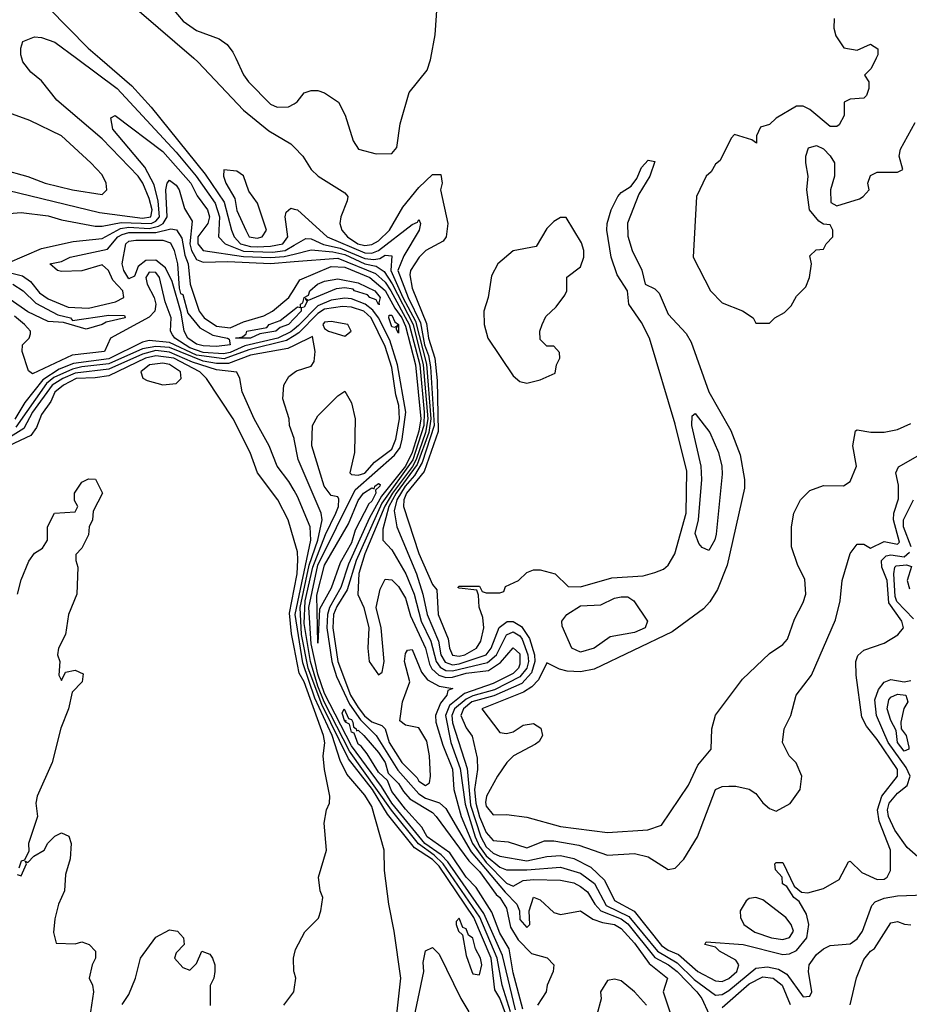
# Model space of a CAD drawing. Header units: inches. Extents: x 2380053 to 2584298, y 380219 to 546618.
# Tile 508 of 656: x 2489186 to 2491825, y 487193 to 490115. Entities that reach past the tile are written whole.
import ezdxf

# ---------------------------------------------------------------- set-up
doc = ezdxf.new("R2010")
doc.units = ezdxf.units.IN
doc.header["$MEASUREMENT"] = 0
for name, color, linetype in [('C4488', 7, 'Continuous'), ('C4489', 7, 'Continuous'), ('C4498', 7, 'Continuous'), ('C4499', 7, 'Continuous')]:
    doc.layers.add(name, color=color, linetype=linetype)

msp = doc.modelspace()

# ---------------------------------------------------------------- linework, layer by layer
at = {"layer": 'C4488', "color": 2}
for points, elevation in [([(2488759.8, 490000), (2488758, 489970), (2488778.2, 489870), (2488786, 489710), (2488790, 489684.4), (2488810, 489654), (2488850, 489628.2), (2488950, 489597.1), (2489010, 489593), (2489089.6, 489610.4), (2489150, 489608.7), (2489422.5, 489542.5), (2489550, 489525.3), (2489574.5, 489530), (2489578.3, 489550), (2489570, 489584.5), (2489550.7, 489630), (2489536.8, 489650), (2489430, 489761.3), (2489296.2, 489876.2), (2489250, 489933.2), (2489218.6, 489958.6), (2489195.3, 489990), (2489192, 490000)], 18), ([(2489354.3, 490000), (2489474.9, 489910), (2489650, 489722), (2489709.4, 489650), (2489765.5, 489570), (2489778.1, 489530), (2489776, 489470), (2489794.9, 489450), (2489850, 489427.4), (2489935.7, 489424.3), (2489973.5, 489430), (2490000, 489445.5)], 18), ([(2489423.7, 490000), (2489518.7, 489918.7), (2489575.5, 489855.5), (2489736.1, 489656.1), (2489792.7, 489572.7), (2489813.8, 489490), (2489822, 489470), (2489841.2, 489450), (2489870, 489441.4), (2489890, 489441), (2489930, 489442.4), (2489966, 489450), (2489980.9, 489470), (2489973.6, 489530), (2489976.6, 489543.4), (2489990, 489554.9), (2490000, 489552.6)], 22), ([(2489702.4, 490000), (2489714, 489990), (2489850, 489846), (2489924.4, 489784.4), (2489990, 489746), (2490000, 489736)], 26), ([(2489826.6, 490000), (2489850, 489951), (2489864.9, 489930), (2489930, 489864.4), (2489950, 489855.5), (2489983.7, 489856.3), (2490000, 489865.4)], 30), ([(2489130, 489537.1), (2489190, 489542.6), (2489270, 489532.9), (2489310, 489520.3), (2489410, 489502), (2489430, 489501.8), (2489486.7, 489513.3), (2489576, 489510), (2489590, 489517.2), (2489600.4, 489530), (2489596.4, 489576.4), (2489584.3, 489624.3), (2489557, 489677), (2489462.4, 489790), (2489456.4, 489823.6), (2489469.3, 489830.7), (2489610, 489723.2), (2489693.2, 489630), (2489712, 489592), (2489743.2, 489550), (2489749.2, 489530), (2489743.6, 489510), (2489714.5, 489470), (2489714.7, 489450), (2489730, 489430.2), (2489850, 489412.3), (2489930, 489408.8), (2489970, 489411.8), (2490000, 489419.3)], 14), ([(2489150, 489392.2), (2489250, 489435.3), (2489344, 489456), (2489430, 489465.5), (2489484.6, 489495.4), (2489510, 489498.6), (2489570, 489495.5), (2489597.9, 489502.1), (2489611.6, 489510), (2489623.6, 489530), (2489619.7, 489610), (2489622.9, 489630), (2489630, 489638), (2489650, 489623.8), (2489658.9, 489610), (2489674.3, 489554.3), (2489697.1, 489517.1), (2489690.1, 489450), (2489695.1, 489430), (2489710, 489403.2), (2489730, 489395.2), (2489803.1, 489396.9), (2489930, 489391), (2490000, 489396.7)], 10), ([(2489130.6, 489370.6), (2489194.5, 489354.5), (2489217.9, 489337.9), (2489244.3, 489304.3), (2489270, 489286.7), (2489330, 489261.9), (2489390, 489258.7), (2489470, 489277.8), (2489494.6, 489290), (2489491.6, 489310), (2489462, 489342), (2489449.4, 489370), (2489430, 489387), (2489370, 489369.5), (2489310, 489367.6), (2489298, 489370), (2489275.3, 489390), (2489310, 489397.1), (2489335.3, 489410), (2489446.1, 489433.9), (2489477.1, 489470), (2489490, 489477.5), (2489510, 489482.8), (2489590, 489483.3), (2489633.8, 489493.8), (2489651, 489491), (2489666.3, 489466.3), (2489675.9, 489415.9), (2489685.7, 489390), (2489691.8, 489330), (2489718.5, 489250), (2489733, 489230), (2489770, 489204.8), (2489810, 489200.4), (2489850, 489218.5), (2489910, 489235.6), (2489935.4, 489250), (2489984, 489290), (2490000, 489315.4)], 6), ([(2490000, 489196.4), (2489990, 489188.5), (2489951.3, 489170), (2489853.2, 489146.8), (2489810, 489127.2), (2489790, 489123), (2489730, 489127.4), (2489690, 489141.1), (2489646, 489170), (2489639.1, 489179.1), (2489632.8, 489190), (2489634.9, 489230), (2489617.5, 489277.5), (2489600.2, 489350), (2489590, 489364.8), (2489570, 489365.7), (2489560.2, 489350), (2489563.5, 489330), (2489584.7, 489290), (2489589.4, 489270), (2489586.7, 489250), (2489570, 489231.7), (2489455.5, 489170), (2489437.1, 489130), (2489341, 489119), (2489223.6, 489063.6), (2489212.3, 489072.3), (2489193.2, 489130), (2489194, 489150), (2489214, 489170), (2489217.5, 489182.5), (2489218, 489190), (2489199.6, 489210), (2489170, 489234.8)], 6), ([(2489165.5, 489330), (2489196.5, 489310), (2489233.7, 489273.7), (2489299.1, 489239.1), (2489336, 489230), (2489342, 489222), (2489450, 489237.7), (2489497.1, 489237.1), (2489499.1, 489230), (2489442.6, 489217.4), (2489430, 489209.8), (2489383.4, 489196.6), (2489316, 489216), (2489270, 489218.9), (2489210, 489247.6), (2489114.3, 489314.3)], 2), ([(2490000, 489228.1), (2489983.1, 489210), (2489958.9, 489201.1), (2489945.5, 489190), (2489898, 489182), (2489870, 489169.5), (2489826, 489170), (2489846.3, 489173.7), (2489857.5, 489182.5), (2489859.3, 489190), (2489918.6, 489201.4), (2489926, 489210), (2489958.2, 489221.8), (2490000, 489255)], 2), ([(2490000, 489176.7), (2489977.4, 489162.6), (2489865.4, 489134.6), (2489792, 489108), (2489710, 489119), (2489630, 489156.7), (2489570, 489162.6), (2489550, 489157.3), (2489450, 489108.4), (2489345.4, 489094.6), (2489302.6, 489077.4), (2489254, 489046), (2489200.9, 488979.1), (2489171, 488929)], 10), ([(2490000, 488717.1), (2489984.6, 488744.6), (2489949.7, 488790), (2489926.3, 488850), (2489881.3, 488930), (2489846, 489010), (2489839.3, 489050), (2489830, 489068.7), (2489770, 489075.3), (2489698, 489098.1), (2489630, 489128.5), (2489590, 489132.5), (2489550, 489122.4), (2489450, 489077.8), (2489350, 489065.8), (2489313.4, 489050), (2489281.8, 489030), (2489223.9, 488950), (2489198, 488902), (2489114.5, 488850)], 18), ([(2490000, 489147.7), (2489981.4, 489138.6), (2489870, 489118.7), (2489805.2, 489094.8), (2489770, 489094.4), (2489730, 489101.7), (2489630, 489141.5), (2489590, 489145.2), (2489550, 489137.8), (2489450, 489093), (2489370, 489085), (2489342.2, 489077.8), (2489287.5, 489052.5), (2489265.2, 489034.8), (2489174.2, 488905.8)], 14), ([(2490000, 488569.6), (2489982.4, 488630), (2489951.3, 488690), (2489891.5, 488770), (2489869.7, 488830), (2489818.9, 488930), (2489739.7, 489050), (2489719.7, 489070), (2489643.1, 489110), (2489590, 489117.6), (2489558.5, 489110), (2489450, 489058), (2489410, 489051.5), (2489353.4, 489050), (2489315.6, 489030), (2489290, 489009.6), (2489278.6, 488981.4), (2489250, 488942.9), (2489235.1, 488904.9), (2489219, 488881), (2489153.4, 488850)], 22), ([(2490000, 488871.5), (2489986, 488910), (2489985.2, 488930), (2489966, 488990), (2489969.5, 489030), (2489983.9, 489056.1), (2490000, 489067.7)], 14), ([(2489179.3, 488410), (2489190, 488452), (2489212.5, 488507.5), (2489230, 488532), (2489253.2, 488546.8), (2489268, 488570), (2489268.7, 488610), (2489288.7, 488650), (2489350, 488654), (2489358, 488670), (2489348, 488688), (2489348.7, 488710), (2489370, 488742), (2489390, 488752), (2489411.1, 488751.1), (2489431.3, 488710), (2489403.6, 488656.4), (2489402, 488630), (2489392, 488610), (2489390, 488586), (2489370, 488546), (2489352.7, 488527.3), (2489352, 488510), (2489358, 488490), (2489354.8, 488410), (2489330.8, 488350), (2489322, 488290), (2489301, 488250), (2489298, 488230), (2489304.7, 488210), (2489302, 488170), (2489310, 488154), (2489322, 488178), (2489350, 488184.7), (2489373.7, 488173.7), (2489370.8, 488150), (2489341, 488119), (2489330.7, 488070), (2489307.5, 488012.5), (2489282, 487910), (2489237.3, 487810), (2489234, 487790), (2489238.8, 487750), (2489212, 487670), (2489212.7, 487647.3), (2489199.6, 487620.4), (2489190, 487618), (2489183.6, 487596.4)], 22), ([(2490000, 488252.6), (2489992.3, 488292.3), (2489986.3, 488353.7), (2490000, 488424.7)], 22), ([(2489178, 487578), (2489190, 487574), (2489206, 487610), (2489202, 487618), (2489210, 487614), (2489227.3, 487632.7), (2489258, 487650), (2489268.9, 487671.1), (2489290, 487692), (2489310, 487702), (2489332, 487692), (2489338, 487670), (2489335.3, 487624.7), (2489322, 487578), (2489318.8, 487530), (2489301, 487490), (2489290, 487446), (2489286, 487406), (2489294, 487374), (2489350, 487372), (2489370, 487378), (2489392, 487370), (2489410.7, 487350.7), (2489411, 487330), (2489401, 487310), (2489392, 487270), (2489402, 487250), (2489404.7, 487230), (2489396, 487170)], 22), ([(2489490, 487192), (2489510, 487222), (2489529.2, 487270), (2489544, 487330), (2489590, 487392), (2489630, 487414), (2489654, 487410), (2489672, 487390), (2489674, 487370), (2489650, 487346), (2489644.7, 487330), (2489670, 487302), (2489690, 487294), (2489710, 487314), (2489726, 487350), (2489750, 487342), (2489758, 487330), (2489764.7, 487310), (2489764.7, 487290), (2489762, 487270), (2489751.3, 487248.7), (2489750.7, 487189.3)], 22), ([(2490000, 487287.7), (2489999.3, 487290), (2489998, 487330), (2490000, 487338.4)], 22), ([(2489969.3, 487190), (2489999, 487230), (2490000, 487236.4)], 22)]:
    msp.add_lwpolyline(points, dxfattribs=dict(at, elevation=elevation))
for points, elevation in [([(2488810, 489996.9), (2488789.4, 489990.6), (2488779.7, 489970), (2488779.8, 489950), (2488801.1, 489861.1), (2488807.3, 489770), (2488830, 489734), (2488870, 489717.3), (2488950, 489713), (2489053, 489693), (2489210, 489648.9), (2489261, 489630), (2489342, 489610), (2489430, 489596), (2489444, 489610), (2489442.7, 489630), (2489430, 489654), (2489397.2, 489690), (2489309.3, 489770), (2489215.6, 489815.6), (2489068.5, 489868.5), (2488975.3, 489910), (2488850, 489969.5), (2488829.7, 489989.7)], 22), ([(2489791.1, 489668.9), (2489790.6, 489650), (2489797.4, 489630), (2489823.7, 489583.7), (2489830, 489548), (2489856.4, 489490), (2489867, 489470), (2489890, 489466.7), (2489905.2, 489470), (2489918, 489490), (2489891.6, 489570), (2489866, 489606), (2489850, 489651.8), (2489830, 489665.6)], 26), ([(2489770, 489144.9), (2489730, 489147.2), (2489710, 489151.3), (2489684.8, 489170), (2489673.7, 489190), (2489664.5, 489244.5), (2489638, 489338), (2489618.6, 489378.6), (2489590, 489400.9), (2489560.4, 489399.6), (2489537.3, 489382.7), (2489526, 489354), (2489510, 489346), (2489495.1, 489370), (2489489.8, 489390), (2489500.4, 489450), (2489510, 489457.6), (2489530, 489460.2), (2489610, 489460.8), (2489632.9, 489452.9), (2489644.2, 489430), (2489654.3, 489390), (2489658.4, 489318.4), (2489662.4, 489302.4), (2489670, 489299.1), (2489684.2, 489244.2), (2489720.3, 489200.3), (2489758.3, 489178.3), (2489802, 489170), (2489806.8, 489166.8), (2489810, 489149.9)], 2), ([(2489610, 489095.2), (2489570.7, 489090), (2489544.9, 489070), (2489550.7, 489050.7), (2489564.4, 489044.4), (2489610, 489030.6), (2489650, 489034.8), (2489665.2, 489050), (2489662.4, 489070), (2489630, 489091.2)], 26)]:
    msp.add_lwpolyline(points, close=True, dxfattribs=dict(at, elevation=elevation))
at = {"layer": 'C4489', "color": 2}
for points, elevation in [([(2490000, 490304.6), (2489870, 490312.7), (2489770, 490277.2), (2489730, 490269.2), (2489690, 490252.3), (2489656, 490230), (2489636, 490210), (2489624.9, 490190), (2489627.3, 490170), (2489637.3, 490150), (2489670.8, 490110), (2489710, 490083), (2489777.5, 490057.5), (2489801.1, 490041.1), (2489818, 490018), (2489826.6, 490000)], 30), ([(2489270.8, 490150), (2489388.7, 490030), (2489423.7, 490000)], 22), ([(2489539.9, 490139.9), (2489702.4, 490000)], 26), ([(2489192, 490000), (2489188.7, 490010), (2489188.7, 490030), (2489195.3, 490050), (2489230, 490064), (2489250, 490062), (2489290, 490048), (2489354.3, 490000)], 18)]:
    msp.add_lwpolyline(points, dxfattribs=dict(at, elevation=elevation))
at = {"layer": 'C4498', "color": 2}
for points, elevation in [([(2490000, 489865.4), (2490009.4, 489870.6), (2490030, 489898), (2490050, 489904.7), (2490070, 489904.7), (2490090, 489898), (2490132, 489870), (2490151.1, 489831.1), (2490175.3, 489755.3), (2490190.9, 489730.9), (2490243.1, 489716.9), (2490290, 489718), (2490304.7, 489735.3), (2490314.8, 489805.2), (2490341.2, 489898.8), (2490395.1, 489964.9), (2490404.5, 489995.5), (2490405.3, 490000)], 30), ([(2491727, 490000), (2491712, 489970), (2491692, 489950), (2491704.7, 489930), (2491704.7, 489910), (2491698, 489890), (2491690, 489882), (2491650, 489879), (2491632, 489870), (2491632, 489830), (2491616.9, 489803.1), (2491610, 489798), (2491590, 489798), (2491530, 489848), (2491510, 489858), (2491490, 489858), (2491430, 489822), (2491410, 489804), (2491384, 489796), (2491371.3, 489770), (2491371.6, 489748.4), (2491358, 489758), (2491306.4, 489773.6), (2491296.9, 489763.1), (2491263.6, 489696.4), (2491250, 489686), (2491236.9, 489663.1), (2491222, 489650), (2491194, 489590), (2491184, 489410), (2491234.8, 489310), (2491270, 489274.8), (2491330.6, 489250.6), (2491362, 489230), (2491370, 489214), (2491410, 489214), (2491426, 489230), (2491454.6, 489245.4), (2491474.6, 489265.4), (2491490, 489294), (2491518, 489322), (2491529, 489350), (2491535.3, 489390), (2491530, 489414), (2491548.4, 489431.6), (2491570, 489434), (2491578, 489450), (2491598, 489470), (2491598, 489490), (2491590, 489506), (2491570, 489508), (2491556.4, 489516.4), (2491529, 489550), (2491521.2, 489610), (2491525.2, 489650), (2491518, 489690), (2491518, 489710), (2491526, 489734), (2491550, 489741), (2491570, 489731.3), (2491590.7, 489710.7), (2491602.8, 489690), (2491602.8, 489650), (2491591, 489610), (2491592, 489572), (2491610, 489562), (2491677.2, 489582.8), (2491688, 489590), (2491706, 489610), (2491702, 489630), (2491710, 489652), (2491730, 489662), (2491790, 489662), (2491806, 489670), (2491795.3, 489710), (2491799, 489730), (2491842, 489810)], 30), ([(2490000, 489736), (2490026, 489710), (2490050.5, 489670.5), (2490071, 489650), (2490150, 489601), (2490158.8, 489590), (2490156.8, 489576.8), (2490138.4, 489530), (2490135.8, 489510), (2490141.1, 489490), (2490158, 489470), (2490189.1, 489450), (2490210, 489445), (2490230, 489447.9), (2490250, 489458.9), (2490282.8, 489490), (2490322, 489558), (2490370, 489617.1), (2490410, 489654.8), (2490435.3, 489655.3), (2490438.8, 489630), (2490434, 489610), (2490456.3, 489510), (2490450.7, 489470), (2490442.4, 489457.6), (2490391, 489430), (2490370.7, 489410), (2490344.9, 489370), (2490342.8, 489357.2), (2490350, 489318), (2490393, 489213), (2490399, 489170), (2490417.7, 489110), (2490424.2, 489044.2), (2490427.2, 488892.8), (2490385.6, 488774.4), (2490333.5, 488710), (2490325.8, 488690), (2490324.7, 488670), (2490370, 488530.7), (2490410, 488438.8), (2490423, 488423), (2490427.3, 488350), (2490457, 488277), (2490460.7, 488250), (2490470, 488228.4), (2490490, 488226.1), (2490506.6, 488230), (2490540.5, 488250), (2490553.7, 488270), (2490562.4, 488310), (2490560.2, 488340.2), (2490548.7, 488371.3), (2490547.3, 488407.3), (2490542, 488422), (2490490, 488428), (2490486, 488430), (2490490, 488434), (2490550, 488434), (2490558, 488418), (2490570, 488414), (2490610, 488414), (2490622, 488418), (2490627.3, 488432.7), (2490666, 488450), (2490690, 488474), (2490710, 488482), (2490730, 488482), (2490774, 488470), (2490812.7, 488432.7), (2490850, 488431.3), (2490942, 488458), (2491035.9, 488464.1), (2491070, 488474), (2491095.8, 488484.2), (2491110, 488495.5), (2491129.6, 488530), (2491163.1, 488650), (2491165.3, 488774.7), (2491130, 488914), (2491054, 489170), (2491030, 489216.2), (2490993.3, 489270), (2490989.2, 489310), (2490958, 489358), (2490940.5, 489410), (2490927.4, 489490), (2490928.6, 489510), (2490940.4, 489550), (2490960.5, 489590), (2490970, 489601.6), (2490999.6, 489620.4), (2491017, 489643), (2491030, 489676), (2491050, 489698), (2491070, 489694), (2491055.5, 489650), (2491023, 489597), (2490988.9, 489511.1), (2490990, 489472), (2491003.1, 489430), (2491031.8, 489371.8), (2491041, 489330), (2491070, 489315.5), (2491083.1, 489303.1), (2491110, 489240.7), (2491163.1, 489183.1), (2491178, 489158), (2491230.4, 489010), (2491295.8, 488895.8), (2491322.9, 488822.9), (2491336.3, 488750), (2491335.9, 488724.1), (2491284.5, 488495.5), (2491256.2, 488423.8), (2491233.2, 488386.8), (2491214, 488366), (2491121.8, 488298.2), (2490890, 488187.3), (2490850, 488179.6), (2490810, 488181.3), (2490787.2, 488187.3), (2490750, 488206), (2490724.8, 488155.2), (2490705.4, 488134.6), (2490680.7, 488119.3), (2490556.3, 488070), (2490610, 487999.1), (2490630, 487996.5), (2490650, 488001.8), (2490679, 488021), (2490710, 488026.4), (2490731.9, 488011.9), (2490736.8, 487990), (2490727, 487973), (2490715.7, 487964.3), (2490650.4, 487930), (2490630.7, 487910), (2490603, 487870), (2490570.8, 487810), (2490568.1, 487791.9), (2490570, 487781), (2490590, 487754.8), (2490630, 487756.3), (2490690, 487748.2), (2490790, 487720.9), (2490930, 487703.1), (2491049.2, 487710.8), (2491090, 487724.7), (2491170, 487842.8), (2491197.6, 487902.4), (2491237.2, 487950), (2491239.3, 488010), (2491249.6, 488050.4), (2491330, 488157.3), (2491410, 488234), (2491450, 488260.7), (2491463.3, 488276.7), (2491484.2, 488335.8), (2491510, 488384.7), (2491518, 488410), (2491514.8, 488454.8), (2491494.6, 488494.6), (2491475.3, 488550), (2491475.3, 488610), (2491482, 488650), (2491502, 488690), (2491530, 488718), (2491570, 488732), (2491630, 488731.3), (2491650, 488744.7), (2491668.7, 488790), (2491657.2, 488850), (2491665.2, 488894.8), (2491670, 488898), (2491710.4, 488890.4), (2491750, 488890.3), (2491790, 488898.3), (2491830, 488916)], 26), ([(2490000, 489552.6), (2490010.2, 489550.2), (2490098, 489470), (2490210, 489422.5), (2490230, 489421.9), (2490250.3, 489429.7), (2490350, 489506.8), (2490366, 489514), (2490370, 489522), (2490374.8, 489510), (2490370.5, 489490), (2490325.8, 489414.2), (2490307.5, 489370), (2490338.4, 489290), (2490374.7, 489214.7), (2490386.9, 489150), (2490398.5, 489118.5), (2490404.4, 489084.4), (2490415, 488910), (2490379.5, 488800.5), (2490357.5, 488762.5), (2490329.5, 488730), (2490304.5, 488690), (2490296.7, 488656.7), (2490304.7, 488610), (2490362.5, 488470), (2490382.1, 488410), (2490394.4, 488350), (2490428.3, 488270), (2490435.6, 488230), (2490448, 488208), (2490470, 488200.6), (2490490, 488203.3), (2490570, 488229.5), (2490584.5, 488250), (2490608.6, 488311.4), (2490631.5, 488328.5), (2490650, 488328.7), (2490674.1, 488314.1), (2490698.2, 488278.2), (2490712.6, 488230), (2490714.1, 488210), (2490703.9, 488176.1), (2490675.1, 488144.9), (2490592, 488108), (2490526.8, 488090), (2490502.5, 488070), (2490494.4, 488050), (2490510, 488013), (2490528.5, 487988.5), (2490543.2, 487923.2), (2490544.2, 487890), (2490535.3, 487830), (2490538.7, 487790), (2490550, 487749), (2490570, 487702.3), (2490590, 487679), (2490635.3, 487675.2), (2490690, 487657), (2490742.4, 487677.6), (2490770, 487678), (2490844.7, 487664.7), (2490930, 487635.5), (2491010, 487640.3), (2491050, 487630.3), (2491110, 487592.4), (2491130, 487596.4), (2491156.1, 487623.9), (2491196.2, 487690), (2491250, 487830.7), (2491270, 487839.1), (2491290, 487840.5), (2491310, 487840.5), (2491350, 487830.8), (2491370, 487818.8), (2491390.4, 487790.4), (2491410, 487774), (2491430, 487765.5), (2491471.2, 487788.8), (2491500.9, 487830), (2491506, 487870), (2491489.3, 487909.3), (2491469, 487930), (2491449, 487970), (2491454, 488010), (2491473.2, 488050), (2491489, 488110), (2491535.3, 488170), (2491606, 488334), (2491619.5, 488390), (2491626, 488450), (2491650, 488531), (2491670, 488558), (2491690, 488558), (2491710, 488546), (2491750, 488566.3), (2491790, 488558), (2491795.5, 488564.5), (2491778, 488630), (2491779.3, 488650), (2491792.8, 488692.8), (2491793, 488733), (2491785.2, 488770), (2491792.5, 488787.5), (2491850, 488820.7)], 22), ([(2490000, 489445.5), (2490034.3, 489465.7), (2490050, 489464.1), (2490087.3, 489447.3), (2490136.7, 489436.7), (2490210, 489405.5), (2490236.7, 489403.3), (2490253.7, 489406.3), (2490270, 489415.5), (2490290, 489414.4), (2490286.5, 489370), (2490322.1, 489290), (2490359.9, 489219.9), (2490392.4, 489092.4), (2490405.4, 488930), (2490399.8, 488890), (2490364.9, 488795.1), (2490303, 488710), (2490281.2, 488670), (2490263, 488603), (2490263.1, 488570), (2490290, 488541.6), (2490331.8, 488470), (2490355.9, 488410), (2490376.8, 488330), (2490405, 488270), (2490420.9, 488210), (2490432.9, 488192.9), (2490450, 488183.3), (2490470, 488182.2), (2490573.2, 488206.8), (2490599.9, 488230), (2490630, 488288.9), (2490650, 488298.2), (2490670, 488286), (2490676.4, 488276.4), (2490693.7, 488230), (2490695.1, 488210), (2490690.1, 488190), (2490670, 488164.3), (2490593.9, 488126.1), (2490530, 488108.6), (2490510, 488098.6), (2490476, 488070), (2490468.2, 488050), (2490470, 488028.2), (2490512.9, 487892.9), (2490523.4, 487783.4), (2490554.2, 487690), (2490570, 487659.8), (2490590, 487641.3), (2490610, 487632.1), (2490690, 487618.3), (2490750, 487631.3), (2490790, 487634.4), (2490830, 487625.6), (2490880, 487600), (2490920.9, 487561), (2490950, 487500.9), (2491008.8, 487468.8), (2491090, 487367.1), (2491110, 487353.2), (2491140.7, 487340.7), (2491198, 487290), (2491250, 487262.7), (2491270, 487260.8), (2491290, 487269.2), (2491313.3, 487290), (2491319.6, 487310), (2491310, 487323.7), (2491262, 487350), (2491250, 487362), (2491218, 487370), (2491222, 487378), (2491332, 487370), (2491450, 487340.2), (2491470, 487342.7), (2491490, 487352.6), (2491521.4, 487390), (2491527.4, 487430), (2491519.8, 487459.8), (2491498, 487498), (2491482, 487510), (2491462, 487542), (2491449, 487550), (2491448, 487570), (2491428, 487592), (2491426, 487610), (2491430, 487614), (2491450, 487614), (2491483.6, 487543.6), (2491505.4, 487525.4), (2491523.5, 487523.5), (2491570, 487536.4), (2491616.6, 487563.4), (2491644.7, 487615.3), (2491650, 487618), (2491683.8, 487583.8), (2491730, 487563.1), (2491750, 487564.4), (2491759.3, 487570), (2491769.4, 487590), (2491769.6, 487650.4), (2491736, 487736), (2491730.6, 487770), (2491743.1, 487810), (2491789.8, 487870), (2491789.8, 487890), (2491730, 487978.9), (2491698.2, 488018.2), (2491684.4, 488044.4), (2491667.8, 488170), (2491666.6, 488210), (2491671.9, 488228.1), (2491690, 488244), (2491750, 488264), (2491790.9, 488289.1), (2491807.8, 488310), (2491803.1, 488330), (2491764, 488384), (2491759, 488450), (2491743.4, 488490), (2491742.2, 488510), (2491756.5, 488523.5), (2491770, 488526.3), (2491810, 488520.9), (2491825.7, 488534.3)], 18), ([(2490000, 489419.3), (2490050, 489431.7), (2490114.6, 489425.4), (2490150, 489417.8), (2490210, 489390.5), (2490243.2, 489383.2), (2490267, 489367), (2490290.5, 489330.5), (2490352.8, 489210), (2490382.5, 489090), (2490396.5, 488930), (2490389.8, 488890), (2490362, 488810), (2490351.5, 488788.5), (2490291.7, 488710), (2490268.6, 488671.4), (2490210, 488529.7), (2490191.7, 488471.7), (2490188.9, 488408.9), (2490206.8, 488370), (2490221.3, 488310), (2490218.4, 488250), (2490222.4, 488210), (2490250, 488170.8), (2490261.2, 488178.8), (2490267, 488210), (2490258, 488310), (2490243.7, 488370), (2490255.1, 488424.9), (2490270, 488454), (2490290, 488452.7), (2490310, 488432.2), (2490330, 488398.4), (2490345.5, 488345.5), (2490389.4, 488250), (2490402, 488202), (2490408.8, 488188.8), (2490429.6, 488169.6), (2490450, 488162.5), (2490470, 488164), (2490510, 488175.6), (2490576.5, 488183.5), (2490612.6, 488207.4), (2490650, 488250.4), (2490670, 488233), (2490670, 488202), (2490665.2, 488190), (2490650, 488174.8), (2490590, 488144.9), (2490505.2, 488114.8), (2490460.4, 488079.6), (2490448.9, 488050), (2490464.5, 487970), (2490492.5, 487892.5), (2490506.9, 487786.9), (2490536.7, 487690), (2490550, 487661.2), (2490570, 487633.6), (2490610, 487600.1), (2490630, 487592), (2490690, 487591.4), (2490790, 487599.7), (2490850, 487582.3), (2490891.1, 487551.1), (2490926, 487486), (2490993.1, 487453.1), (2491078.1, 487350), (2491136, 487316), (2491186.8, 487266.8), (2491250, 487220.2), (2491270, 487222.3), (2491290, 487234.2), (2491370, 487299.7), (2491404.1, 487304.1), (2491436.6, 487296.6), (2491462, 487282), (2491510, 487214.9), (2491530, 487217.3), (2491535.8, 487230), (2491526.3, 487290), (2491527.8, 487310), (2491550, 487340.7), (2491570, 487357.3), (2491590, 487366.8), (2491650, 487372.4), (2491670, 487386.7), (2491686.6, 487410), (2491714, 487486), (2491723.5, 487496.5), (2491750, 487507.4), (2491790, 487514.6), (2491870, 487518)], 14), ([(2490000, 489396.7), (2490130, 489407.4), (2490241.4, 489361.4), (2490270, 489335.3), (2490287.2, 489310), (2490341, 489210), (2490372.5, 489090), (2490385.8, 488950), (2490384.5, 488910), (2490351.7, 488808.3), (2490260.5, 488679.5), (2490183.7, 488510), (2490157.3, 488422.7), (2490126.3, 488373.7), (2490116.8, 488350), (2490115.1, 488310), (2490129.2, 488210), (2490167.5, 488110), (2490190, 488073.4), (2490208.6, 488048.6), (2490230, 488030.9), (2490260, 488020), (2490270.4, 488010.4), (2490282.3, 487970), (2490319.8, 487910), (2490365, 487865), (2490370, 487854.9), (2490390, 487842), (2490402, 487850), (2490404.2, 487870), (2490402, 487930), (2490393.7, 487973.7), (2490370, 488013.2), (2490330, 488021.3), (2490314, 488034), (2490321.4, 488090), (2490343, 488150), (2490327.8, 488210), (2490330, 488234), (2490336.4, 488243.6), (2490350, 488246), (2490378.2, 488178.2), (2490395.9, 488155.9), (2490430, 488136.5), (2490471, 488130), (2490455.9, 488124.1), (2490453.4, 488110), (2490433.7, 488086.3), (2490419.6, 488050), (2490420.3, 488030), (2490441.4, 487961.4), (2490470, 487890.6), (2490473.8, 487830), (2490495, 487750), (2490529.2, 487670), (2490570, 487613.9), (2490630, 487552.2), (2490650, 487543.1), (2490679.6, 487560.4), (2490710, 487563.2), (2490790, 487561.5), (2490830, 487553.2), (2490850, 487542.7), (2490870, 487527), (2490892.4, 487490), (2490910.1, 487470.1), (2490970, 487446.7), (2490990, 487431.9), (2491070, 487332.1), (2491111, 487310), (2491136.3, 487290), (2491194.5, 487230), (2491209.2, 487210), (2491230, 487164.9)], 10), ([(2490000, 489315.4), (2490017.2, 489342.7), (2490110, 489381.8), (2490150, 489380.4), (2490224.9, 489350), (2490270, 489311.3), (2490298.5, 489258.5), (2490319.5, 489230), (2490330, 489205.2), (2490359.7, 489090), (2490376.1, 488930), (2490370, 488893.7), (2490350, 488829.9), (2490330, 488789.5), (2490258.9, 488701.1), (2490223.3, 488636.7), (2490161.5, 488498.5), (2490138.3, 488430), (2490104.7, 488370), (2490098.8, 488350), (2490096.8, 488310), (2490111.8, 488210), (2490125.6, 488165.6), (2490163.8, 488083.8), (2490196.5, 488036.5), (2490243.5, 487990), (2490307.7, 487887.7), (2490370, 487817.3), (2490390, 487804.6), (2490431, 487791), (2490450, 487773.7), (2490525.6, 487645.6), (2490625.7, 487525.7), (2490660.8, 487490), (2490668.2, 487470), (2490670, 487444.9), (2490690, 487420.4), (2490699.6, 487430), (2490697.4, 487470), (2490710, 487510.4), (2490730, 487503), (2490770, 487464.9), (2490790, 487459.3), (2490850, 487470.4), (2490885.8, 487445.8), (2490915.2, 487435.2), (2490950, 487430.1), (2490970, 487418), (2491010, 487374.7), (2491053.7, 487313.7), (2491107.3, 487270), (2491094.8, 487230), (2491114.4, 487170)], 6), ([(2490000, 489255), (2490010, 489263), (2490019.3, 489260.7), (2490019.3, 489270), (2490025.6, 489274.4), (2490029.8, 489290), (2490042.4, 489297.6), (2490046.9, 489310), (2490069.7, 489330), (2490090, 489338.5), (2490130, 489345.3), (2490190, 489334.2), (2490239.5, 489310), (2490255.2, 489290), (2490250.7, 489270.7), (2490254, 489270), (2490250.5, 489269.5), (2490243.1, 489283.1), (2490224.2, 489290), (2490217.8, 489297.8), (2490179.3, 489310), (2490175.1, 489315.1), (2490150, 489319.1), (2490124.4, 489315.6), (2490041.2, 489281.2), (2490032.7, 489287.3), (2490038.5, 489278.5), (2490030, 489262), (2490020.4, 489259.6), (2490020.4, 489250), (2490000, 489228.1)], 2), ([(2490656.2, 487176.2), (2490617.9, 487337.9), (2490562.7, 487462.7), (2490455.9, 487615.9), (2490436.6, 487636.6), (2490387.5, 487670), (2490290, 487789.3), (2490259.5, 487839.5), (2490170, 487959.6), (2490090, 488115.2), (2490070, 488172.3), (2490050, 488262.4), (2490043.1, 488370), (2490070, 488495.6), (2490180.7, 488719.3), (2490298.1, 488821.9), (2490314.4, 488845.6), (2490320.1, 488870), (2490331, 488950), (2490306.7, 489090), (2490283.7, 489163.7), (2490249.9, 489230), (2490233.1, 489253.1), (2490210.7, 489270.7), (2490170, 489285.9), (2490150, 489288.7), (2490110, 489282.3), (2490070, 489265.6), (2490013.2, 489206.8), (2490000, 489196.4)], 6), ([(2490641.9, 487170), (2490617.2, 487250), (2490602.5, 487330), (2490551.3, 487451.3), (2490442.2, 487610), (2490415.6, 487635.6), (2490369.1, 487669.1), (2490288.5, 487768.5), (2490164.1, 487944.1), (2490089.4, 488090), (2490070, 488136.8), (2490048.1, 488210), (2490030, 488322.7), (2490032.2, 488390), (2490055.3, 488490), (2490093.3, 488586.7), (2490124, 488650), (2490131.3, 488670), (2490132.2, 488692.2), (2490130, 488699), (2490110, 488702.7), (2490088.7, 488730), (2490052.8, 488850), (2490054, 488910), (2490070, 488938.8), (2490130, 488998.8), (2490150, 489012), (2490170, 488978), (2490181.1, 488930), (2490179.5, 488830), (2490164.9, 488770), (2490170, 488764.9), (2490190, 488762.8), (2490210, 488769.4), (2490238.6, 488801.4), (2490290, 488840.1), (2490301.5, 488870), (2490312.1, 488930), (2490310.8, 488970), (2490301.6, 489001.6), (2490290, 489082.4), (2490270, 489144.7), (2490228.2, 489230), (2490206.9, 489250), (2490170, 489261.3), (2490143.3, 489263.3), (2490090, 489255.4), (2490070, 489242.8), (2490014.3, 489185.7), (2490000, 489176.7)], 10), ([(2490000, 489067.7), (2490007.2, 489072.8), (2490050, 489086), (2490059.5, 489100.5), (2490062.7, 489130), (2490054.2, 489174.2), (2490000, 489147.7)], 14), ([(2490630, 487157.6), (2490610, 487211.1), (2490595.8, 487235.8), (2490584.9, 487330), (2490532.8, 487450), (2490430, 487602.7), (2490410, 487622.4), (2490357, 487657), (2490276.8, 487756.8), (2490232, 487830), (2490161.3, 487921.3), (2490082, 488082), (2490041.5, 488190), (2490022.2, 488290), (2490017.7, 488370), (2490044.3, 488495.7), (2490069.9, 488569.9), (2490082.8, 488630), (2490080.4, 488650), (2490012.2, 488810), (2490000.5, 488870), (2490000, 488871.5)], 14), ([(2490291.3, 487048.7), (2490316.3, 487270), (2490296.9, 487410), (2490280.7, 487490), (2490267.8, 487590), (2490266.6, 487650), (2490230, 487779.3), (2490210, 487813.6), (2490155.9, 487875.9), (2490136.7, 487916.7), (2490112.8, 487990), (2490061.1, 488101.1), (2490025.7, 488205.7), (2490003.1, 488350), (2490049, 488570), (2490047.6, 488610), (2490010, 488699.3), (2490000, 488717.1)], 18), ([(2491830.4, 488550), (2491808.2, 488610), (2491807.3, 488630), (2491837.8, 488690)], 18), ([(2490000, 488424.7), (2490008.7, 488470), (2490011.3, 488511.3), (2490010, 488535.3), (2490000, 488569.6)], 22), ([(2491837.1, 488337.1), (2491788.3, 488388.4), (2491783.3, 488403.3), (2491778.7, 488470), (2491781.7, 488490), (2491786.2, 488493.8), (2491816.9, 488496.9), (2491831.9, 488491.9), (2491818.9, 488450), (2491826, 488426)], 14), ([(2490000, 487338.4), (2490004.1, 487355.9), (2490032.1, 487407.9), (2490071.8, 487448.2), (2490079.3, 487470), (2490085.2, 487510), (2490077.2, 487530), (2490072.7, 487570), (2490096, 487650), (2490089.4, 487730), (2490096, 487770), (2490105.2, 487790), (2490106, 487810), (2490089.6, 487890), (2490086.3, 487930), (2490090.8, 487969.2), (2490086.9, 487990), (2490030, 488149.7), (2490015, 488175), (2490000, 488252.6)], 22), ([(2491850, 487630.7), (2491818.6, 487658.6), (2491782, 487710), (2491763.4, 487750), (2491760.7, 487770), (2491765, 487790), (2491790, 487819.6), (2491818.2, 487841.8), (2491827.9, 487870), (2491815.9, 487895.9), (2491762, 487970), (2491727.9, 488050), (2491723.2, 488096.8), (2491733.4, 488126.6), (2491750, 488148.4), (2491770, 488157.1), (2491810, 488149.3), (2491830, 488154)], 14), ([(2490678.3, 487178.3), (2490650, 487286), (2490637.5, 487357.4), (2490610, 487403.5), (2490586.3, 487466.3), (2490539.8, 487539.8), (2490509.9, 487570), (2490461.9, 487641.9), (2490395.1, 487690), (2490378.5, 487718.5), (2490330, 487771.5), (2490290, 487824.4), (2490277.2, 487857.3), (2490250, 487882), (2490216.2, 487936.2), (2490199.2, 487959.2), (2490190, 487964.5), (2490177.7, 487997.7), (2490170, 488000.7), (2490163.9, 488023.9), (2490152.7, 488030), (2490154.6, 488034.6), (2490150, 488032), (2490142.8, 488057.2), (2490148, 488070), (2490161.1, 488041.1), (2490170, 488038), (2490174.2, 488030), (2490175.8, 488015.8), (2490184, 488010), (2490184.5, 488004.5), (2490190, 488006.4), (2490206.4, 487990), (2490250, 487939.6), (2490270, 487910.3), (2490279, 487879), (2490310, 487848.2), (2490323.9, 487823.9), (2490342.8, 487802.8), (2490410, 487762), (2490421.1, 487750), (2490518.3, 487618.3), (2490550, 487587.2), (2490599, 487519), (2490610.2, 487510), (2490630, 487478), (2490641.7, 487421.7), (2490664.6, 487384.6), (2490704, 487344), (2490750.3, 487330.3), (2490770.4, 487310), (2490768.2, 487290), (2490750.4, 487250), (2490748, 487230), (2490721.6, 487190)], 2), ([(2491650, 487190.8), (2491668.8, 487271.2), (2491690, 487326), (2491710, 487350.6), (2491722, 487358), (2491770, 487434.8), (2491790, 487438.8), (2491810.4, 487430.4), (2491830, 487428.5)], 10), ([(2490350.9, 487130), (2490384.5, 487290), (2490383.2, 487316.8), (2490390, 487351.3), (2490410, 487361), (2490430, 487342), (2490494, 487210), (2490518.7, 487170)], 14), ([(2490000, 487236.4), (2490005.2, 487270), (2490000, 487287.7)], 22), ([(2491045.6, 487190), (2491009.7, 487230), (2490970, 487262.3), (2490950, 487267.1), (2490930, 487263.6), (2490909.1, 487230), (2490910.5, 487209.5), (2490898, 487162)], 6), ([(2491270, 487183.6), (2491350, 487254), (2491390, 487274), (2491421.6, 487270), (2491447.6, 487250), (2491472, 487192)], 10)]:
    msp.add_lwpolyline(points, dxfattribs=dict(at, elevation=elevation))
for points, elevation in [([(2490790, 489528), (2490770, 489515.3), (2490750, 489495.3), (2490718, 489442), (2490650, 489429), (2490604.7, 489390), (2490585.4, 489354.6), (2490576, 489290), (2490562.8, 489250), (2490564, 489210), (2490574.8, 489170), (2490650, 489058), (2490670, 489041), (2490690, 489036), (2490730, 489046), (2490774.6, 489065.4), (2490778, 489090), (2490788, 489110), (2490787.3, 489127.3), (2490770, 489146), (2490750, 489146), (2490730, 489166), (2490728.7, 489190), (2490735.3, 489210), (2490746.3, 489233.7), (2490777.5, 489262.5), (2490803.2, 489296.8), (2490809.2, 489310), (2490809, 489351), (2490850, 489381), (2490859.3, 489410), (2490859.3, 489430), (2490852.5, 489452.5), (2490807.3, 489527.3)], 30), ([(2490110, 489219.3), (2490090, 489217.2), (2490085.5, 489210), (2490090, 489198), (2490102, 489190), (2490150, 489176), (2490168.7, 489190), (2490159, 489210)], 14), ([(2490310, 489184), (2490303.1, 489196.9), (2490307.3, 489207.3), (2490298.8, 489201.2), (2490290, 489203), (2490280.5, 489230), (2490282.2, 489237.7), (2490290, 489238.3), (2490298.4, 489218.4), (2490310, 489210.3)], 2), ([(2491230, 488539), (2491210, 488548.7), (2491200.1, 488560.1), (2491189.8, 488589.8), (2491199.7, 488630), (2491209.8, 488750), (2491207.2, 488790), (2491179.6, 488910), (2491180.9, 488939.1), (2491190, 488946), (2491233.4, 488890), (2491258.9, 488830), (2491268.5, 488790), (2491270, 488766), (2491252.3, 488587.7), (2491248.5, 488571.5)], 22), ([(2490070, 488264), (2490067, 488407), (2490090, 488496), (2490161, 488619), (2490190, 488688.2), (2490205.8, 488710), (2490230, 488725.3), (2490237.5, 488722.5), (2490239.3, 488730), (2490250, 488738), (2490255.3, 488735.3), (2490254, 488730), (2490241.4, 488718.6), (2490242.3, 488710), (2490230, 488685.7), (2490221.7, 488678.3), (2490180.6, 488599.4), (2490170, 488562), (2490136.9, 488503.1), (2490110, 488427.8), (2490074.8, 488365.2)], 2), ([(2490850, 488237.6), (2490824, 488250), (2490795.3, 488315.3), (2490794, 488330), (2490809.2, 488350), (2490850, 488375.2), (2490910, 488378.4), (2490950, 488397.6), (2490970, 488402.4), (2490990, 488401.6), (2491007.3, 488390), (2491048, 488330), (2491041.6, 488310), (2491010, 488295.8), (2490937.1, 488282.9), (2490890, 488249.7)], 22), ([(2491810, 487944), (2491789.9, 487970), (2491785.7, 488005.7), (2491770, 488035.1), (2491759.3, 488070), (2491763.8, 488096.2), (2491770, 488104.2), (2491790, 488113.4), (2491814.8, 488110), (2491821.1, 488090), (2491809.2, 488070.8), (2491799.5, 488030), (2491800.7, 488010), (2491816, 487990), (2491824, 487956), (2491824, 487950)], 10), ([(2491370, 487509.6), (2491350, 487507), (2491340.6, 487499.4), (2491323, 487470), (2491324.4, 487450), (2491334, 487430), (2491367.1, 487407.1), (2491416, 487390), (2491450, 487385.2), (2491470, 487390.6), (2491481.3, 487410), (2491474.7, 487430), (2491458.7, 487450), (2491390, 487503)], 22), ([(2490490, 487448), (2490481, 487439), (2490481, 487430), (2490488, 487410), (2490499.3, 487399.3), (2490510, 487338), (2490527, 487290), (2490530, 487282.8), (2490550, 487280.7), (2490557.2, 487310), (2490552.9, 487330), (2490537.7, 487357.7), (2490530, 487389.2), (2490517.5, 487397.5), (2490510, 487417.2), (2490500.9, 487420.9)], 18)]:
    msp.add_lwpolyline(points, close=True, dxfattribs=dict(at, elevation=elevation))
at = {"layer": 'C4499', "color": 2, "elevation": 30}
for points in [[(2490405.3, 490000), (2490418, 490070), (2490424.7, 490155.3)], [(2491602, 490118), (2491601, 490090), (2491607.1, 490067.1), (2491631.1, 490031.1), (2491670, 490024.7), (2491710, 490042), (2491731.6, 490028.4), (2491732, 490010), (2491727, 490000)]]:
    msp.add_lwpolyline(points, dxfattribs=at)

doc.saveas('drawing.dxf')
